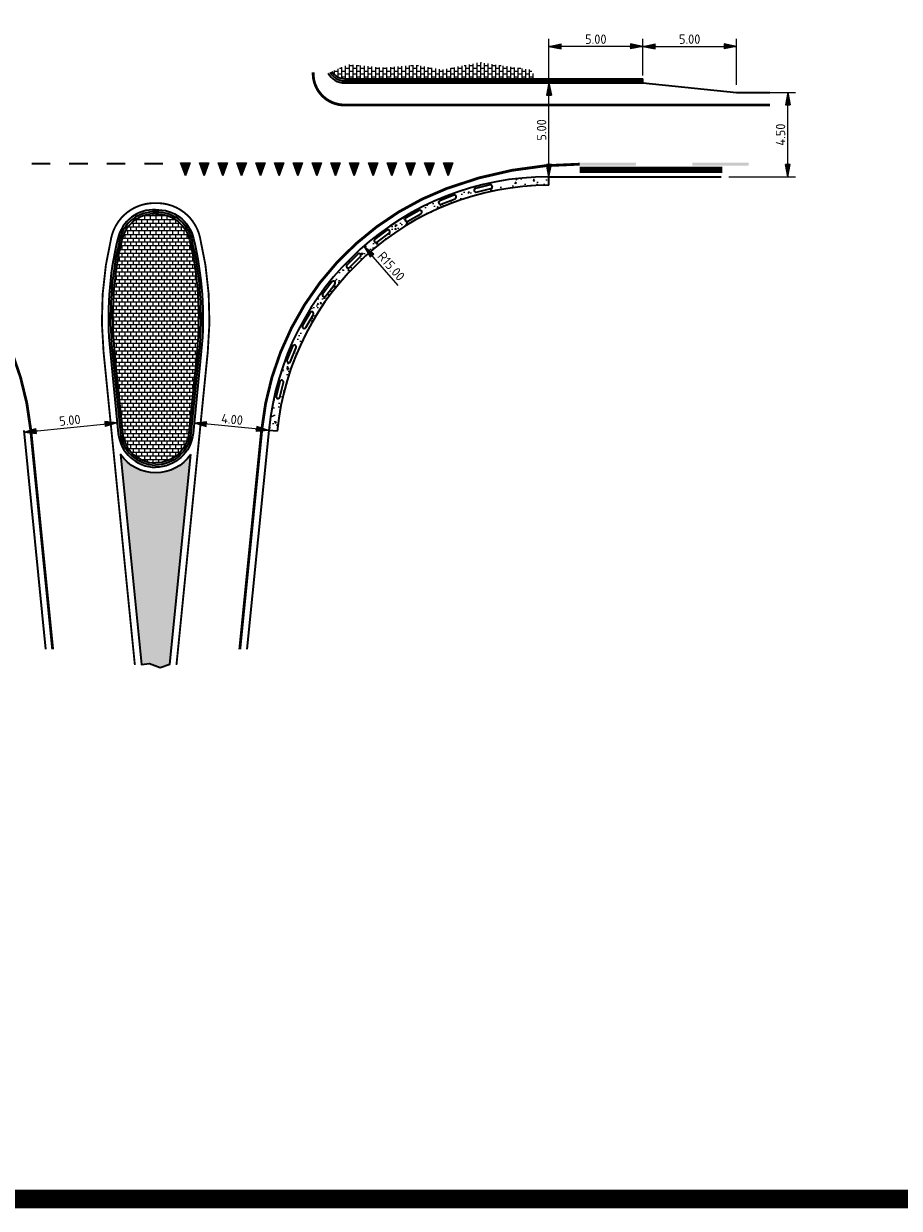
# Model space of a CAD drawing. Header units: metres. Extents: x -699 to 2316, y -1199 to 781.
# Tile 288 of 593: x 331 to 378, y -15 to 48. Entities that reach past the tile are written whole.
import ezdxf

# ---------------------------------------------------------------- set-up
doc = ezdxf.new("R2010")
doc.units = ezdxf.units.M
doc.header["$PDMODE"] = 1
doc.linetypes.add('VW-1-1_STREEP', pattern=[2, 1, -1])
for name, color, linetype, lineweight in [('N-WA-VW-MARKERING_DYNAMISCH-G', 7, 'Continuous', 35), ('N-WE-VH-KANTVERHARDING-G', 210, 'Continuous', 35), ('N-WE-VH-STOOTBAND-G', 7, 'Continuous', 35), ('N-WE-VH-VERHARDING_ASFALT_CONSTRUCTIE-A', 252, 'Continuous', 18), ('N-WE-VH-VERHARDING_BETON-G', 252, 'Continuous', 35), ('N-WE-VH-VERHARDING_BETONSTRAATSTEEN-A', 252, 'Continuous', 18), ('N-WE-VW-MARKERING_DWARS_DRIEHOEK_5070-G', 7, 'VW-HAAIETAND70-L-N', 35), ('N-WE-VW-MARKERING_LANGS_STREEP_DOORGETROKKEN_010-G', 7, 'Continuous', 13), ('N-WE-VW-MARKERING_LANGS_STREEP_DOORGETROKKEN_015-G', 7, 'Continuous', 13), ('N-WE-VW-MARKERING_PUNTSTUK-G', 7, 'Continuous', 35), ('X-XX-AL-M', 7, 'Continuous', 18)]:
    doc.layers.add(name, color=color, linetype=linetype, lineweight=lineweight)
doc.layers.add('to-xx-view', color=1, linetype='Continuous', lineweight=25, plot=False)
doc.styles.add('NLCS-ISO Standaard', font='NLCS-ISO.ttf')
doc.linetypes.add('VW-HAAIETAND70-L-N', pattern='A,0,-0.5,[149,NLCS.SHX,S=1,R=0,X=-0.625,Y=0],-0.5', length=1)
doc.dimstyles.new('NLCS-M200-T25-Pijl', dxfattribs={"dimtxt": 0.5, "dimasz": 0.375, "dimexe": 0.4, "dimexo": 0.4, "dimgap": 0.14, "dimtad": 1, "dimlfac": -1, "dimzin": 0, "dimdsep": 46, "dimtxsty": 'NLCS-ISO Standaard', "dimblk": 'Pijl', "dimblk1": 'Pijl', "dimblk2": 'Pijl', "dimcen": 2.5, "dimdle": 2, "dimclrd": 256, "dimclre": 256, "dimclrt": 256, "dimadec": 0, "dimazin": 0, "dimtfac": 1, "dimtofl": 0, "dimtmove": 0, "dimatfit": 3, "dimldrblk": 'Pijl', "dimfxl": 1, "dimtolj": 1, "dimtzin": 0, "dimlwd": 18, "dimlwe": 18, "dimarcsym": 0})

# ---------------------------------------------------------------- blocks, each defined once
blk = doc.blocks.new('Haai70')
at = {"linetype": 'Continuous', "lineweight": 5}
blk.add_hatch(color=256, dxfattribs=at).paths.add_polyline_path([(-0.25, 0), (0.2499999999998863, 2.273736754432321e-13), (2.842170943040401e-14, -0.7000000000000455)])
blk.add_lwpolyline([(-0.25, 0), (0.2499999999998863, 2.273736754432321e-13), (2.842170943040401e-14, -0.7000000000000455)], close=True, dxfattribs=at)
blk = doc.blocks.new('Pijl')
h = blk.add_hatch(color=256)
h.paths.add_polyline_path([(2.220446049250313e-16, 0), (-1.75, 0.352142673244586), (-1.749922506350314, 1.310063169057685e-14)])
h.paths.add_polyline_path([(-1.749922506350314, 1.310063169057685e-14), (-1.749845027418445, -0.3520757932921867), (0, 0)])
for p, q in [((-1.901878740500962, 1.4210854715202e-14), (0, 0)), ((0, 0), (-1.75, 0.352142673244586)), ((-1.75, 0.352142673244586), (-1.749845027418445, -0.3520757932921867)), ((0, 0), (-1.749845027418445, -0.3520757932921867))]:
    blk.add_line(p, q)
blk = doc.blocks.new('*D156')
at = {"layer": 'Defpoints', "color": 0, "transparency": 16777216}
for p in [(349.1779281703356, 36.57818458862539), (359.029957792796, 25.26723801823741)]:
    blk.add_point(p, dxfattribs=at)
at = {"layer": 'X-XX-AL-M', "lineweight": 18, "transparency": 16777216}
blk.add_line((351.0038376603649, 34.48188915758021), (349.4242289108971, 36.29541092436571), dxfattribs=at)
at = {"layer": 'X-XX-AL-M', "lineweight": 18, "transparency": 16777216, "xscale": 0.375, "yscale": 0.375, "zscale": 0.375, "rotation": 131.0564268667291}
blk.add_blockref('Pijl', (349.1779281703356, 36.57818458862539), dxfattribs=at)
at = {"layer": 'X-XX-AL-M', "transparency": 16777216, "insert": (350.6312682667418, 35.50341597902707), "char_height": 0.5, "attachment_point": 5, "rotation": 311.05642686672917, "style": 'NLCS-ISO Standaard'}
blk.add_mtext('\\A1;R15.00', dxfattribs=at)
blk = doc.blocks.new('*D157')
at = {"layer": 'Defpoints', "color": 0, "transparency": 16777216}
for p in [(369.0299577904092, 44.76723801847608), (371.7610338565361, 44.76723801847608), (368.2105199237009, 40.26723801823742)]:
    blk.add_point(p, dxfattribs=at)
at = {"layer": 'X-XX-AL-M', "lineweight": 18, "transparency": 16777216}
for p, q in [((369.4299577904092, 44.76723801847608), (372.1610338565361, 44.76723801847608)), ((371.7610338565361, 40.64223801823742), (371.7610338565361, 44.39223801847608)), ((368.6105199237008, 40.26723801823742), (372.1610338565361, 40.26723801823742))]:
    blk.add_line(p, q, dxfattribs=at)
at = {"layer": 'X-XX-AL-M', "lineweight": 18, "transparency": 16777216, "xscale": 0.375, "yscale": 0.375, "zscale": 0.375}
for p, rotation in [((371.7610338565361, 44.76723801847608), 90), ((371.7610338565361, 40.26723801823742), 270)]:
    blk.add_blockref('Pijl', p, dxfattribs=dict(at, rotation=rotation))
at = {"layer": 'X-XX-AL-M', "transparency": 16777216, "insert": (371.371033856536, 42.51723801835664), "char_height": 0.5, "attachment_point": 5, "rotation": 90, "style": 'NLCS-ISO Standaard'}
blk.add_mtext('\\A1;4.50', dxfattribs=at)
blk = doc.blocks.new('*D158')
at = {"layer": 'Defpoints', "color": 0, "transparency": 16777216}
for p in [(359.0299577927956, 45.26723801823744), (359.0299577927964, 45.26723801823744), (359.0299577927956, 40.26723801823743)]:
    blk.add_point(p, dxfattribs=at)
at = {"layer": 'X-XX-AL-M', "lineweight": 18, "transparency": 16777216}
blk.add_line((359.0299577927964, 40.64223801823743), (359.0299577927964, 44.89223801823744), dxfattribs=at)
at = {"layer": 'X-XX-AL-M', "lineweight": 18, "transparency": 16777216, "xscale": 0.375, "yscale": 0.375, "zscale": 0.375}
for p, rotation in [((359.0299577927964, 45.26723801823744), 90), ((359.0299577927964, 40.26723801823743), 270)]:
    blk.add_blockref('Pijl', p, dxfattribs=dict(at, rotation=rotation))
at = {"layer": 'X-XX-AL-M', "transparency": 16777216, "insert": (358.6399577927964, 42.76723801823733), "char_height": 0.5, "attachment_point": 5, "rotation": 90, "style": 'NLCS-ISO Standaard'}
blk.add_mtext('\\A1;5.00', dxfattribs=at)
blk = doc.blocks.new('*D159')
at = {"layer": 'Defpoints', "color": 0, "transparency": 16777216}
for p in [(340.1242511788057, 27.15780867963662), (340.1242511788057, 27.1578086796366), (344.1043999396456, 26.75979380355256)]:
    blk.add_point(p, dxfattribs=at)
at = {"layer": 'X-XX-AL-M', "lineweight": 18, "transparency": 16777216}
blk.add_line((343.7312609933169, 26.79710769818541), (340.4973901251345, 27.12049478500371), dxfattribs=at)
at = {"layer": 'X-XX-AL-M', "lineweight": 18, "transparency": 16777216, "xscale": 0.375, "yscale": 0.375, "zscale": 0.375}
for p, rotation in [((340.1242511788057, 27.1578086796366), 174.2894068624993), ((344.1043999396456, 26.75979380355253), 354.2894068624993)]:
    blk.add_blockref('Pijl', p, dxfattribs=dict(at, rotation=rotation))
at = {"layer": 'X-XX-AL-M', "transparency": 16777216, "insert": (342.1531320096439, 27.34686574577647), "char_height": 0.5, "attachment_point": 5, "rotation": 354.2894068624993, "style": 'NLCS-ISO Standaard'}
blk.add_mtext('\\A1;4.00', dxfattribs=at)
blk = doc.blocks.new('*D160')
at = {"layer": 'Defpoints', "color": 0, "transparency": 16777216}
for p in [(359.0299577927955, 47.21303352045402), (364.0299577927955, 45.26723801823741), (359.0299577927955, 40.26723801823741)]:
    blk.add_point(p, dxfattribs=at)
at = {"layer": 'X-XX-AL-M', "lineweight": 18, "transparency": 16777216}
for p, q in [((359.0299577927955, 40.66723801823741), (359.0299577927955, 47.61303352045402)), ((364.0299577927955, 45.66723801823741), (364.0299577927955, 47.61303352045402)), ((363.6549577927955, 47.21303352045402), (359.4049577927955, 47.21303352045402))]:
    blk.add_line(p, q, dxfattribs=at)
at = {"layer": 'X-XX-AL-M', "lineweight": 18, "transparency": 16777216, "xscale": 0.375, "yscale": 0.375, "zscale": 0.375, "rotation": 180}
blk.add_blockref('Pijl', (359.0299577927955, 47.21303352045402), dxfattribs=at)
at = {"layer": 'X-XX-AL-M', "lineweight": 18, "transparency": 16777216, "xscale": 0.375, "yscale": 0.375, "zscale": 0.375}
blk.add_blockref('Pijl', (364.0299577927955, 47.21303352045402), dxfattribs=at)
at = {"layer": 'X-XX-AL-M', "transparency": 16777216, "insert": (361.5299577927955, 47.60303352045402), "char_height": 0.5, "attachment_point": 5, "style": 'NLCS-ISO Standaard'}
blk.add_mtext('\\A1;5.00', dxfattribs=at)
blk = doc.blocks.new('*D161')
at = {"layer": 'Defpoints', "color": 0, "transparency": 16777216}
for p in [(369.0299577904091, 47.21303352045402), (364.0299577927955, 45.26723801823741), (369.0299577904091, 44.76723801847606)]:
    blk.add_point(p, dxfattribs=at)
at = {"layer": 'X-XX-AL-M', "lineweight": 18, "transparency": 16777216}
for p, q in [((364.0299577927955, 45.66723801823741), (364.0299577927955, 47.61303352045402)), ((369.0299577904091, 45.16723801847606), (369.0299577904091, 47.61303352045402)), ((364.4049577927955, 47.21303352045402), (368.6549577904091, 47.21303352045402))]:
    blk.add_line(p, q, dxfattribs=at)
at = {"layer": 'X-XX-AL-M', "lineweight": 18, "transparency": 16777216, "xscale": 0.375, "yscale": 0.375, "zscale": 0.375, "rotation": 180}
blk.add_blockref('Pijl', (364.0299577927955, 47.21303352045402), dxfattribs=at)
at = {"layer": 'X-XX-AL-M', "lineweight": 18, "transparency": 16777216, "xscale": 0.375, "yscale": 0.375, "zscale": 0.375}
blk.add_blockref('Pijl', (369.0299577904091, 47.21303352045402), dxfattribs=at)
at = {"layer": 'X-XX-AL-M', "transparency": 16777216, "insert": (366.5299577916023, 47.60303352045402), "char_height": 0.5, "attachment_point": 5, "style": 'NLCS-ISO Standaard'}
blk.add_mtext('\\A1;5.00', dxfattribs=at)
blk = doc.blocks.new('*D162')
at = {"layer": 'Defpoints', "color": 0, "transparency": 16777216}
for p in [(336.0321707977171, 27.15780867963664), (336.0321707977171, 27.15780867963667), (331.0569848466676, 26.66029008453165)]:
    blk.add_point(p, dxfattribs=at)
at = {"layer": 'X-XX-AL-M', "lineweight": 18, "transparency": 16777216}
blk.add_line((331.4301237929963, 26.69760397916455), (335.6590318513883, 27.12049478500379), dxfattribs=at)
at = {"layer": 'X-XX-AL-M', "lineweight": 18, "transparency": 16777216, "xscale": 0.375, "yscale": 0.375, "zscale": 0.375}
for p, rotation in [((336.0321707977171, 27.15780867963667), 5.710593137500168), ((331.0569848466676, 26.66029008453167), 185.7105931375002)]:
    blk.add_blockref('Pijl', p, dxfattribs=dict(at, rotation=rotation))
at = {"layer": 'X-XX-AL-M', "transparency": 16777216, "insert": (333.5057713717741, 27.29711388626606), "char_height": 0.5, "attachment_point": 5, "rotation": 5.710593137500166, "style": 'NLCS-ISO Standaard', "bg_fill": 3, "box_fill_scale": 1.1, "bg_fill_color": 256, "bg_fill_true_color": 13158600, "bg_fill_transparency": 0}
blk.add_mtext('\\A1;5.00', dxfattribs=at)

msp = doc.modelspace()

# ---------------------------------------------------------------- hatches: boundary and pattern name
at = {"layer": 'N-WE-VH-VERHARDING_ASFALT_CONSTRUCTIE-A'}
h = msp.add_hatch(dxfattribs=at)
h.set_pattern_fill('AR-CONC', color=256, scale=0.005, angle=180, style=0)
h.set_pattern_definition([(230, (0, 0), (-0.91092334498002, 0.07969542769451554), [0.09525, -1.04775]), (175, (0, 0), (0.1762171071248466, -0.9552842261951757), [0.0762, -0.83820292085]), (280.4514447, (-0.075910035, 0.006641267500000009), (-0.7347062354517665, -0.8755887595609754), [0.080950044, -0.8904512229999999]), (226.1842, (-3.110602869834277e-17, -0.254), (-1.35539520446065, 0.2102116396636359), [0.142875, -1.571625]), (276.63555761, (-0.1129495, -0.2364825), (-1.187020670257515, -1.237130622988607), [0.1214251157, -1.3356780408]), (171.18415117, (-3.110602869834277e-17, -0.254), (-1.187020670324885, -1.237130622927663), [0.11429983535, -1.2572986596]), (201, (-0.127, -0.1905), (-0.7580719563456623, 0.5113259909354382), [0.09525, -1.04775]), (146, (-0.127, -0.1905), (-0.3090101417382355, -0.9209398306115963), [0.0762, -0.8382]), (251.4514449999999, (-0.190172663, -0.1478895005), (-1.067082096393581, -0.4096138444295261), [0.080950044, -0.8904496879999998]), (217.5, (0, 0), (-0.01544301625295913, -0.4227751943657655), [0, -0.82804, 0, -0.8509000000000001, 0, -0.8413750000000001]), (187.5, (0, 0), (-0.3340983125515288, -0.5009028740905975), [0, -0.48514, 0, -0.80899, 0, -0.320675]), (147.5, (0.28321, -3.468322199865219e-17), (-0.677952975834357, 0.0286437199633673), [0, -0.3175, 0, -0.9906, 0, -1.31445]), (137.5, (0.41021, -5.023623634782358e-17), (-0.7406459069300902, -0.1271324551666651), [0, -0.41275, 0, -0.65786, 0, -0.93345])])
h.paths.add_polyline_path([(359.0299577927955, 39.81723801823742), (359.0299577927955, 40.26723801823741, 0.385313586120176), (344.1043999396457, 26.75979380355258), (344.5521666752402, 26.71501712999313, -0.3853135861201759)])
h.paths.add_polyline_path([(351.4182344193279, 38.08252838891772), (352.1167716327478, 38.47245884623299, -1), (352.2142542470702, 38.29782454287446), (351.515717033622, 37.90789408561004, -1)], flags=16)
h.paths.add_polyline_path([(350.5208565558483, 37.26078612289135), (349.8812208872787, 36.78030073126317, -1), (349.7610995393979, 36.94020964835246), (350.4007352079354, 37.42069504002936, -1)], flags=16)
h.paths.add_polyline_path([(353.2141594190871, 38.99117656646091), (353.9588612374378, 39.28344220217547, -1), (354.0319276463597, 39.09726674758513), (353.2872258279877, 38.80500111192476, -1)], flags=16)
h.paths.add_polyline_path([(348.9826115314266, 36.0050605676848), (348.4135403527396, 35.44278128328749, -1), (348.2729705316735, 35.58504907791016), (348.8420417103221, 36.1473283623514, -1)], flags=16)
h.paths.add_polyline_path([(355.1161281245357, 39.64958613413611), (355.8934158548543, 39.83885785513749, -1), (355.9407337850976, 39.64453592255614), (355.1634460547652, 39.45526420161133, -1)], flags=16)
h.paths.add_polyline_path([(347.6275671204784, 34.55354443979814), (347.1394367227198, 33.91972371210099, -1), (346.9809815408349, 34.04175631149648), (347.4691119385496, 34.67557703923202, -1)], flags=16)
h.paths.add_polyline_path([(346.4804308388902, 32.93270429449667), (346.0821416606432, 32.23889904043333, -1), (345.9086903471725, 32.33847133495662), (346.3069795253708, 33.03227658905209, -1)], flags=16)
h.paths.add_polyline_path([(345.5621192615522, 31.17209409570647), (345.2609336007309, 30.43095497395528, -1), (345.0756488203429, 30.50625138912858), (345.3768344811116, 31.24739051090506, -1)], flags=16)
h.paths.add_polyline_path([(344.8893766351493, 29.30381633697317), (344.6907862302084, 28.52885707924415, -1), (344.4970464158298, 28.57850468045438), (344.6956368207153, 29.35346393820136, -1)], flags=16)
at = {"layer": 'N-WE-VH-VERHARDING_BETONSTRAATSTEEN-A'}
h = msp.add_hatch(dxfattribs=at)
h.set_pattern_fill('VB-KLINKERVERHARDING', color=256, scale=0.2, style=0, pattern_type=2)
h.set_pattern_definition([(0, (0, 0), (0.2, 0.15), [0.2, -0.2]), (90, (0, 0), (-0.2, 1.224646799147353e-17), [])])
h.paths.add_polyline_path([(358.0866237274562, 45.97154747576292), (355.3397267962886, 46.36365001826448), (353.3496320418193, 45.97154747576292), (351.9481523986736, 46.22361253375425), (350.1822926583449, 46.08357504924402), (348.3603777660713, 46.25162244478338), (347.4709176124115, 45.88452617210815, 0.2698577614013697), (348.1448290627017, 45.49223801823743), (350.4754323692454, 45.49223801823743), (350.592291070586, 45.56892296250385), (350.6426132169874, 45.49223801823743), (358.3664390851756, 45.49223801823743)])
h = msp.add_hatch(dxfattribs=at)
h.set_pattern_fill('VB-KLINKERVERHARDING', color=256, scale=0.2, angle=90, style=0, pattern_type=2)
h.set_pattern_definition([(90, (0, 0), (-0.15, 0.2), [0.2, -0.2]), (180, (0, 0), (-2.449293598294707e-17, -0.2), [])])
h.paths.add_polyline_path([(339.8753178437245, 36.93325364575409, 0.3578319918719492), (338.0782109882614, 38.29079546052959, 0.3578319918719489), (336.2811041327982, 36.93325364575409, 0.08425962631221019), (335.874217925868, 30.998559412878), (336.3120199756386, 26.62053891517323, 0.3853135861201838), (338.0782109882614, 25.02215801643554, 0.3853135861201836), (339.8444020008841, 26.62053891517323), (340.2822040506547, 30.998559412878, 0.08425962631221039)])
at = {"layer": 'N-WE-VW-MARKERING_PUNTSTUK-G'}
h = msp.add_hatch(color=256, dxfattribs=at)
h.dxf.hatch_style = 1
edge = h.paths.add_edge_path()
edge.add_arc((338.0782109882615, 26.7971580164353), 2.299999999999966, 269.99999999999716, 324.69756106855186, ccw=False)
edge.add_arc((338.0782109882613, 26.7971580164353), 2.299999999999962, 215.3024389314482, 270.00000000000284, ccw=False)
edge.add_line((336.2011511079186, 25.46800557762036), (337.3202247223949, 14.27726943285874))
edge.add_line((337.3202247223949, 14.27726943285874), (337.74471315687, 14.33126288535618))
edge.add_line((337.74471315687, 14.33126288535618), (338.321483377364, 14.13076660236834))
edge.add_line((338.321483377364, 14.13076660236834), (338.8390421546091, 14.30571843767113))
edge.add_line((338.8390421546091, 14.30571843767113), (339.9552708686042, 25.46800557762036))

# ---------------------------------------------------------------- linework, layer by layer
at = {"layer": 'N-WA-VW-MARKERING_DYNAMISCH-G', "color": 251, "linetype": 'VW-1-1_STREEP', "ltscale": 0.85, "const_width": 0.35}
msp.add_lwpolyline([(360.6685547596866, 40.64223801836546), (368.2755199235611, 40.64223801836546)], dxfattribs=at)
at = {"layer": 'N-WE-VH-KANTVERHARDING-G'}
for p, q in [((364.0299577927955, 45.26723801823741), (364.0299577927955, 45.49223801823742)), ((359.0299577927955, 40.26723801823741), (368.2105199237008, 40.26723801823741)), ((331.0470344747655, 26.75979380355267), (332.2138018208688, 15.09212034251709)), ((344.1043999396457, 26.75979380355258), (342.9376325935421, 15.09212034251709))]:
    msp.add_line(p, q, dxfattribs=at)
at = {"layer": 'N-WE-VH-KANTVERHARDING-G', "flags": 128}
for points in [[(347.2616693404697, 45.79816563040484, 0.2774462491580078), (348.1448290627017, 45.26723801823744), (364.0299577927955, 45.26723801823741)], [(347.3685373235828, 45.84227197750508, 0.2740490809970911), (348.1448290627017, 45.38223801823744), (364.0299577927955, 45.38223801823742)], [(347.4709176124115, 45.88452617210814, 0.2698577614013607), (348.1448290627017, 45.49223801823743), (364.0299577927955, 45.49223801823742)]]:
    msp.add_lwpolyline(points, format="xyb", dxfattribs=at)
at = {"layer": 'N-WE-VH-KANTVERHARDING-G'}
msp.add_lwpolyline([(364.0299577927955, 45.26723801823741), (369.0299577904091, 44.76723801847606), (370.7954958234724, 44.76723801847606)], dxfattribs=at)
for points in [[(338.0782109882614, 38.51595785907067, 0.3565527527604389), (336.0623712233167, 36.98598802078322, 0.08425962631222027), (335.6503345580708, 30.97617107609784), (336.0881366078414, 26.59815057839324, 0.3853135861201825), (338.0782109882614, 24.79715801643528)], [(338.0782109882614, 38.51595785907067, -0.3565527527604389), (340.094050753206, 36.98598802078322, -0.08425962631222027), (340.506087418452, 30.97617107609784), (340.0682853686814, 26.59815057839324, -0.3853135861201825), (338.0782109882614, 24.79715801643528)], [(338.0782109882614, 38.40087970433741, 0.3571682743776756), (336.1741680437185, 36.95903489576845, 0.08425962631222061), (335.764763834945, 30.98761400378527), (336.2025658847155, 26.60959350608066, 0.3853135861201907), (338.0782109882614, 24.91215801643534)], [(338.0782109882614, 38.29079546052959, 0.3578319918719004), (336.2811041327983, 36.93325364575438, 0.08425962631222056), (335.8742179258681, 30.99855941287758), (336.3120199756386, 26.62053891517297, 0.3853135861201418), (338.0782109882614, 25.02215801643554)], [(338.0782109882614, 38.40087970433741, -0.3571682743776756), (339.9822539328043, 36.95903489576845, -0.08425962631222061), (340.3916581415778, 30.98761400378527), (339.9538560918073, 26.60959350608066, -0.3853135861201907), (338.0782109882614, 24.91215801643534)], [(338.0782109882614, 38.29079546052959, -0.3578319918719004), (339.8753178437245, 36.93325364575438, -0.08425962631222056), (340.2822040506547, 30.99855941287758), (339.8444020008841, 26.62053891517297, -0.3853135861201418), (338.0782109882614, 25.02215801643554)]]:
    msp.add_lwpolyline(points, format="xyb", dxfattribs=at)
msp.add_arc((359.0299577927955, 25.26723801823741), 15, 90, 174.2894068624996, dxfattribs=at)
at = {"layer": 'N-WE-VH-STOOTBAND-G'}
for points in [[(355.9407337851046, 39.64453592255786, 0.9999999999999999), (355.8934158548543, 39.83885785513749), (355.1161281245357, 39.64958613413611, 0.9999999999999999), (355.1634460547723, 39.45526420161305)], [(354.0319276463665, 39.09726674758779, 0.9999999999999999), (353.9588612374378, 39.28344220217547), (353.2141594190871, 38.99117656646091, 0.9999999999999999), (353.2872258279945, 38.80500111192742)], [(352.2142542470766, 38.29782454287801, 0.9999999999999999), (352.1167716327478, 38.47245884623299), (351.4182344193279, 38.08252838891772, 0.9999999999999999), (351.5157170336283, 37.90789408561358)], [(350.5208565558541, 37.26078612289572, 0.9999999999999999), (350.4007352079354, 37.42069504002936), (349.7610995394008, 36.94020964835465, 0.9999999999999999), (349.8812208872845, 36.78030073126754)], [(348.9826115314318, 36.0050605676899, 0.9999999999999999), (348.8420417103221, 36.14732836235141), (348.272970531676, 35.58504907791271, 0.9999999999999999), (348.4135403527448, 35.4427812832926)], [(347.6275671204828, 34.5535444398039, 0.9999999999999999), (347.4691119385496, 34.67557703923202), (346.9809815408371, 34.04175631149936, 0.9999999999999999), (347.1394367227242, 33.91972371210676)], [(346.4804308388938, 32.93270429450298, 0.9999999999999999), (346.3069795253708, 33.03227658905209), (345.9086903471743, 32.33847133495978, 0.9999999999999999), (346.0821416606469, 32.23889904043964)], [(345.5621192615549, 31.17209409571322, 0.9999999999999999), (345.3768344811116, 31.24739051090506), (345.0756488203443, 30.50625138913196, 0.9999999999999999), (345.2609336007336, 30.43095497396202)], [(344.8893766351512, 29.30381633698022, 0.9999999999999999), (344.6956368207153, 29.35346393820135), (344.4970464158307, 28.5785046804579, 0.9999999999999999), (344.6907862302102, 28.52885707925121)]]:
    msp.add_lwpolyline(points, format="xyb", close=True, dxfattribs=at)
at = {"layer": 'N-WE-VH-VERHARDING_BETON-G'}
for p, q in [((359.0299577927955, 39.81723801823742), (359.0299577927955, 40.26723801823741)), ((344.5521666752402, 26.71501712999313), (344.1043999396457, 26.75979380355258))]:
    msp.add_line(p, q, dxfattribs=at)
msp.add_arc((359.0299577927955, 25.26723801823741), 14.55, 90, 174.2894068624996, dxfattribs=at)
at = {"layer": 'N-WE-VW-MARKERING_LANGS_STREEP_DOORGETROKKEN_010-G', "const_width": 0.1}
for points in [[(331.4689598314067, 40.96723802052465), (332.4689598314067, 40.96723802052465)], [(333.4689598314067, 40.96723802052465), (334.4689598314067, 40.96723802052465)], [(335.4689598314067, 40.96723802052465), (336.4689598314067, 40.96723802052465)], [(337.4689598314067, 40.96723802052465), (338.4689598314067, 40.96723802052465)]]:
    msp.add_lwpolyline(points, dxfattribs=at)
for points in [[(338.0782109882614, 38.86614861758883, 0.3550513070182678), (335.7221200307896, 37.0680192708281, 0.08425962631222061), (335.3020715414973, 30.94134477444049), (336.9705982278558, 14.25607791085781)], [(338.0782109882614, 38.86614861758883, -0.3550513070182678), (340.4343019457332, 37.0680192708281, -0.08425962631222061), (340.8543504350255, 30.94134477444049), (339.185823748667, 14.25607791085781)]]:
    msp.add_lwpolyline(points, format="xyb", dxfattribs=at)
at = {"layer": 'N-WE-VW-MARKERING_LANGS_STREEP_DOORGETROKKEN_015-G'}
msp.add_lwpolyline([(346.4698290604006, 45.82706965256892, 0.15, 0.15, 0), (346.4698290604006, 45.76723802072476, 0.15, 0.15, 0.4142135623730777), (348.1448290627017, 44.09223801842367, 0.15, 0.15, 0), (370.8046012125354, 44.09223801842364, 0, 0, 0)], format="xyseb", dxfattribs=at)
at = {"layer": 'N-WE-VW-MARKERING_LANGS_STREEP_DOORGETROKKEN_015-G', "const_width": 0.15}
msp.add_lwpolyline([(349.2299124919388, 44.09223801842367), (368.2605199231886, 44.09223801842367)], dxfattribs=at)
at = {"layer": 'N-WE-VW-MARKERING_LANGS_STREEP_DOORGETROKKEN_015-G', "const_width": 0.15, "flags": 128}
for points in [[(332.5906721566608, 15.09212034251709), (331.4201734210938, 26.79710769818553, 0.2845716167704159), (321.5687043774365, 39.64494071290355, 0.09078721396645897), (314.4828796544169, 40.94223802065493), (311.8861567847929, 40.94223802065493)], [(360.6685547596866, 40.94223802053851, 0.09078721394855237), (353.5827300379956, 39.64494071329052, 0.2845716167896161), (343.7312609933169, 26.79710769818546), (342.56076225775, 15.09212034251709)]]:
    msp.add_lwpolyline(points, format="xyb", dxfattribs=at)
at = {"layer": 'N-WE-VW-MARKERING_LANGS_STREEP_DOORGETROKKEN_015-G'}
for points in [[(360.6685547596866, 40.86723802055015), (363.6685547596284, 40.86723802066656), (360.6685547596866, 41.01723802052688), (363.6685547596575, 41.01723802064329)], [(366.6685547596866, 40.86723802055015), (369.6685547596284, 40.86723802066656), (366.6685547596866, 41.01723802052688), (369.6685547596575, 41.01723802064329)]]:
    msp.add_solid(points, dxfattribs=at)
at = {"layer": 'N-WE-VW-MARKERING_PUNTSTUK-G', "flags": 128}
msp.add_lwpolyline([(339.9552708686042, 25.46800557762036, -0.2433002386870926), (338.0782109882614, 24.49715801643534, -0.2433002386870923), (336.2011511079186, 25.46800557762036), (337.3202247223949, 14.27726943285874), (337.74471315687, 14.33126288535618), (338.321483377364, 14.13076660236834), (338.8390421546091, 14.30571843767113)], format="xyb", close=True, dxfattribs=at)

# ---------------------------------------------------------------- block references
at = {"layer": 'N-WE-VW-MARKERING_DWARS_DRIEHOEK_5070-G'}
for p in [(339.6596246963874, 41.01723802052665), (340.6596246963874, 41.01723802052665), (341.6596246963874, 41.01723802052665), (342.6596246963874, 41.01723802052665), (343.6596246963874, 41.01723802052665), (344.6596246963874, 41.01723802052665), (345.6596246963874, 41.01723802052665), (346.6596246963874, 41.01723802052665), (347.6596246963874, 41.01723802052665), (348.6596246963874, 41.01723802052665), (349.6596246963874, 41.01723802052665), (350.6596246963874, 41.01723802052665), (351.6596246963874, 41.01723802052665), (352.6596246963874, 41.01723802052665), (353.6596246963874, 41.01723802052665)]:
    msp.add_blockref('Haai70', p, dxfattribs=at)

# ---------------------------------------------------------------- dimensions: what is measured, and where the dimension line sits
at = {"layer": 'X-XX-AL-M'}
for base, p2, picture, middle in [((359.0299577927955, 47.21303352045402), (359.0299577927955, 40.26723801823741), '*D160', (361.5299577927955, 47.60303352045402)), ((369.0299577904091, 47.21303352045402), (369.0299577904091, 44.76723801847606), '*D161', (366.5299577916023, 47.60303352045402))]:
    dim = msp.add_linear_dim(base=base, p1=(364.0299577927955, 45.26723801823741), p2=p2, dimstyle='NLCS-M200-T25-Pijl', dxfattribs=at)
    dim.commit()
    dim.dimension.update_dxf_attribs({"geometry": picture, "text_midpoint": middle})
for base, p1, p2, picture, middle in [((359.0299577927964, 45.26723801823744), (359.0299577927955, 40.26723801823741), (359.0299577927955, 45.26723801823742), '*D158', (358.6399577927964, 42.76723801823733)), ((371.7610338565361, 44.76723801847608), (368.2105199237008, 40.26723801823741), (369.0299577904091, 44.76723801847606), '*D157', (371.371033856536, 42.51723801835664))]:
    dim = msp.add_linear_dim(base=base, p1=p1, p2=p2, angle=90, dimstyle='NLCS-M200-T25-Pijl', dxfattribs=at)
    dim.commit()
    dim.dimension.update_dxf_attribs({"geometry": picture, "text_midpoint": middle})
dim = msp.add_radius_dim(center=(359.029957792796, 25.26723801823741), mpoint=(349.1779281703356, 36.57818458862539), dimstyle='NLCS-M200-T25-Pijl', dxfattribs=at)
dim.commit()
dim.dimension.update_dxf_attribs({"geometry": '*D156', "text_midpoint": (350.3371836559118, 35.24726320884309), "dimtype": 164})
dim = msp.add_aligned_dim(p1=(344.1043999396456, 26.75979380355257), p2=(340.1242511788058, 27.15780867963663), distance=4.3076653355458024e-14, dimstyle='NLCS-M200-T25-Pijl', dxfattribs=at)
dim.commit()
dim.dimension.update_dxf_attribs({"geometry": '*D159', "text_midpoint": (342.1531320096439, 27.34686574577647)})

# ---------------------------------------------------------------- next in the draw order: dimensions: what is measured, and where the dimension line sits
dim = msp.add_aligned_dim(p1=(331.0569848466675, 26.66029008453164), p2=(336.032170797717, 27.15780867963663), distance=3.3217872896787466e-14, dimstyle='NLCS-M200-T25-Pijl', override={"dimtfill": 1, "dimtfillclr": 256}, dxfattribs=at)
dim.commit()
dim.dimension.update_dxf_attribs({"geometry": '*D162', "text_midpoint": (333.5057713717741, 27.29711388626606)})

# ---------------------------------------------------------------- next in the draw order: linework, layer by layer
at = {"layer": 'to-xx-view', "const_width": 1}
msp.add_lwpolyline([(275.9176494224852, 172.4900894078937), (479.4814291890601, 172.4900894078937), (479.4814291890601, -14.19073007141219), (275.9176494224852, -14.19073007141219)], close=True, dxfattribs=at)

doc.saveas('drawing.dxf')
